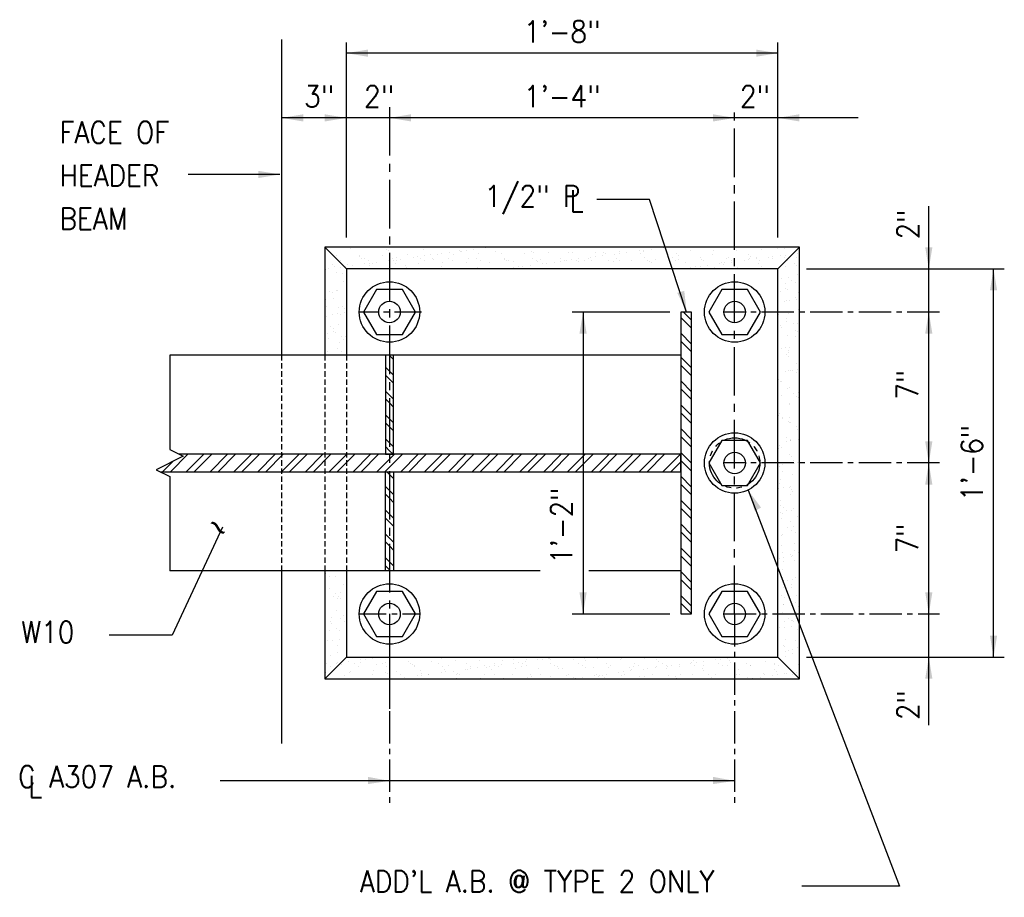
# Model space of a CAD drawing. Header units: inches. Extents: x -9715 to 32893, y -15613 to -1138.
# Tile 327 of 380: x 12363 to 12408, y -7518 to -7477. Entities that reach past the tile are written whole.
import ezdxf
from ezdxf.enums import TextEntityAlignment as Align

# ---------------------------------------------------------------- set-up
doc = ezdxf.new("R2010")
doc.units = ezdxf.units.IN
doc.header["$MEASUREMENT"] = 0
for name, pattern in [('CENTER', [2, 1.25, -0.25, 0.25, -0.25]), ('CENTER2', [1.125, 0.75, -0.125, 0.125, -0.125]), ('HIDDEN', [0.375, 0.25, -0.125]), ('PHANTOM', [2.5, 1.25, -0.25, 0.25, -0.25, 0.25, -0.25])]:
    doc.linetypes.add(name, pattern=pattern)
doc.layers.get('0').update_dxf_attribs({"color": 252})
for name, color, linetype in [('S-ANNO-TEXT', 2, 'Continuous'), ('S1', 2, 'Continuous'), ('S2', 7, 'Continuous'), ('S5', 1, 'Continuous'), ('S6', 1, 'Continuous'), ('S7', 2, 'Continuous')]:
    doc.layers.add(name, color=color, linetype=linetype)
doc.styles.add('125', font='romans.shx', dxfattribs={"width": 0.8, "height": 2})
doc.styles.add('SX-FRAC', font='SX-FRAC.shx', dxfattribs={"width": 0.9, "height": 14})

# ---------------------------------------------------------------- blocks, each defined once
blk = doc.blocks.new('*X357')
at = {"color": 0}
for p, q in [((3193.92, 2212.81), (3199.63, 2218.52)), ((3198.34, 2212.81), (3208.09, 2222.56)), ((3203.52, 2222.4), (3203.67, 2222.56)), ((3207.18, 2212.81), (3216.93, 2222.56)), ((3211.6, 2212.81), (3221.35, 2222.56)), ((3220.44, 2212.81), (3230.19, 2222.56)), ((3224.86, 2212.81), (3234.61, 2222.56)), ((3233.69, 2212.81), (3243.44, 2222.56)), ((3238.11, 2212.81), (3247.86, 2222.56)), ((3246.95, 2212.81), (3256.7, 2222.56)), ((3251.37, 2212.81), (3261.12, 2222.56)), ((3260.21, 2212.81), (3269.96, 2222.56)), ((3264.63, 2212.81), (3274.38, 2222.56)), ((3273.47, 2212.81), (3283.22, 2222.56)), ((3277.89, 2212.81), (3287.64, 2222.56)), ((3286.73, 2212.81), (3296.48, 2222.56)), ((3291.15, 2212.81), (3300.9, 2222.56)), ((3299.99, 2212.81), (3309.74, 2222.56)), ((3304.4, 2212.81), (3314.15, 2222.56)), ((3313.24, 2212.81), (3322.99, 2222.56)), ((3317.66, 2212.81), (3327.41, 2222.56)), ((3326.5, 2212.81), (3336.25, 2222.56)), ((3330.92, 2212.81), (3340.67, 2222.56)), ((3339.76, 2212.81), (3349.51, 2222.56)), ((3344.18, 2212.81), (3353.93, 2222.56)), ((3353.02, 2212.81), (3362.77, 2222.56)), ((3357.44, 2212.81), (3367.19, 2222.56)), ((3366.28, 2212.81), (3376.03, 2222.56)), ((3370.7, 2212.81), (3380.45, 2222.56)), ((3379.53, 2212.81), (3389.28, 2222.56)), ((3383.95, 2212.81), (3393.7, 2222.56)), ((3392.79, 2212.81), (3402.54, 2222.56)), ((3397.21, 2212.81), (3406.96, 2222.56)), ((3406.05, 2212.81), (3415.8, 2222.56)), ((3410.47, 2212.81), (3420.22, 2222.56)), ((3419.31, 2212.81), (3429.06, 2222.56)), ((3423.73, 2212.81), (3433.48, 2222.56)), ((3432.57, 2212.81), (3442.32, 2222.56)), ((3436.99, 2212.81), (3446.74, 2222.56)), ((3445.83, 2212.81), (3455.58, 2222.56)), ((3450.25, 2212.81), (3460, 2222.56)), ((3459.08, 2212.81), (3468.83, 2222.56)), ((3463.5, 2212.81), (3473.25, 2222.56)), ((3472.34, 2212.81), (3482.09, 2222.56)), ((3476.76, 2212.81), (3482.21, 2218.25))]:
    blk.add_line(p, q, dxfattribs=at)
blk = doc.blocks.new('*X367')
at = {"color": 0}
for p, q in [((2586.05, 1046.14), (2586.05, 1046.14)), ((2592.08, 1050.77), (2592.08, 1050.77)), ((2593.96, 1049.95), (2593.96, 1049.95)), ((2599.13, 1046.31), (2599.13, 1046.31)), ((2611.93, 1046.25), (2611.93, 1046.25)), ((2613.96, 1049.78), (2613.96, 1049.78)), ((2614.88, 1048.93), (2614.88, 1048.93)), ((2625.43, 1046.73), (2625.43, 1046.73)), ((2634.26, 1049.34), (2634.26, 1049.34)), ((2638.52, 1046.9), (2638.52, 1046.9)), ((2642.11, 1046.91), (2642.11, 1046.91)), ((2644.72, 1047.25), (2644.72, 1047.25)), ((2648.78, 1047.79), (2648.78, 1047.79)), ((2651.31, 1046.84), (2651.31, 1046.84)), ((2654.27, 1049.16), (2654.27, 1049.16)), ((2655.19, 1048.32), (2655.19, 1048.32)), ((2655.57, 1048.68), (2655.57, 1048.68)), ((2658.18, 1049.03), (2658.18, 1049.03)), ((2662.24, 1049.56), (2662.24, 1049.56)), ((2664.81, 1047.33), (2664.81, 1047.33)), ((2669.03, 1050.46), (2669.03, 1050.46)), ((2674.57, 1048.72), (2674.57, 1048.72)), ((2677.9, 1047.49), (2677.9, 1047.49)), ((2690.69, 1047.43), (2690.69, 1047.43)), ((2694.58, 1048.55), (2694.58, 1048.55)), ((2695.5, 1047.71), (2695.5, 1047.71)), ((2704.2, 1047.92), (2704.2, 1047.92)), ((2714.88, 1048.11), (2714.88, 1048.11)), ((2717.28, 1048.09), (2717.28, 1048.09)), ((2730.07, 1048.02), (2730.07, 1048.02)), ((2734.89, 1047.94), (2734.89, 1047.94)), ((2735.81, 1047.09), (2735.81, 1047.09)), ((2740.94, 1046.98), (2740.94, 1046.98)), ((2743.54, 1047.32), (2743.54, 1047.32)), ((2743.58, 1048.51), (2743.58, 1048.51)), ((2747.6, 1047.85), (2747.6, 1047.85)), ((2754.4, 1048.75), (2754.4, 1048.75)), ((2755.19, 1047.49), (2755.19, 1047.49)), ((2756.67, 1048.68), (2756.67, 1048.68)), ((2757, 1049.09), (2757, 1049.09)), ((2761.06, 1049.63), (2761.06, 1049.63)), ((2767.85, 1050.52), (2767.85, 1050.52)), ((2769.46, 1048.62), (2769.46, 1048.62)), ((2775.2, 1047.32), (2775.2, 1047.32)), ((2776.12, 1046.48), (2776.12, 1046.48)), ((2782.96, 1049.1), (2782.96, 1049.1)), ((2795.5, 1046.88), (2795.5, 1046.88)), ((2796.05, 1049.27), (2796.05, 1049.27)), ((2808.84, 1049.21), (2808.84, 1049.21)), ((2815.51, 1046.71), (2815.51, 1046.71)), ((2822.34, 1049.7), (2822.34, 1049.7)), ((2831.46, 1050.25), (2831.46, 1050.25)), ((2832.97, 1046.15), (2832.97, 1046.15)), ((2835.43, 1049.86), (2835.43, 1049.86)), ((2835.81, 1046.27), (2835.81, 1046.27)), ((2839.76, 1047.04), (2839.76, 1047.04)), ((2842.36, 1047.38), (2842.36, 1047.38)), ((2579.6, 1041.2), (2579.6, 1041.2)), ((2583.9, 1041), (2583.9, 1041)), ((2585.98, 1044.52), (2585.98, 1044.52)), ((2588.09, 1043.18), (2588.09, 1043.18)), ((2592.39, 1041.13), (2592.39, 1041.13)), ((2594.95, 1040.7), (2594.95, 1040.7)), ((2598.93, 1045.39), (2598.93, 1045.39)), ((2599.85, 1044.55), (2599.85, 1044.55)), ((2601.55, 1044.55), (2601.55, 1044.55)), ((2601.74, 1041.6), (2601.74, 1041.6)), ((2603.66, 1043.21), (2603.66, 1043.21)), ((2604.34, 1041.94), (2604.34, 1041.94)), ((2605.9, 1041.62), (2605.9, 1041.62)), ((2608.41, 1042.47), (2608.41, 1042.47)), ((2615.2, 1043.37), (2615.2, 1043.37)), ((2617.12, 1044.58), (2617.12, 1044.58)), ((2617.8, 1043.71), (2617.8, 1043.71)), ((2618.98, 1041.79), (2618.98, 1041.79)), ((2619.23, 1044.95), (2619.23, 1044.95)), ((2619.23, 1043.24), (2619.23, 1043.24)), ((2621.86, 1044.25), (2621.86, 1044.25)), ((2628.66, 1045.14), (2628.66, 1045.14)), ((2631.26, 1045.48), (2631.26, 1045.48)), ((2631.77, 1041.73), (2631.77, 1041.73)), ((2632.69, 1044.61), (2632.69, 1044.61)), ((2634.8, 1043.26), (2634.8, 1043.26)), ((2635.32, 1046.02), (2635.32, 1046.02)), ((2639.24, 1044.78), (2639.24, 1044.78)), ((2640.16, 1043.93), (2640.16, 1043.93)), ((2645.28, 1042.21), (2645.28, 1042.21)), ((2648.26, 1044.64), (2648.26, 1044.64)), ((2650.37, 1043.29), (2650.37, 1043.29)), ((2658.37, 1042.38), (2658.37, 1042.38)), ((2659.54, 1044.33), (2659.54, 1044.33)), ((2663.83, 1044.66), (2663.83, 1044.66)), ((2665.94, 1043.32), (2665.94, 1043.32)), ((2671.16, 1042.32), (2671.16, 1042.32)), ((2679.4, 1044.69), (2679.4, 1044.69)), ((2679.55, 1044.16), (2679.55, 1044.16)), ((2680.47, 1043.32), (2680.47, 1043.32)), ((2681.51, 1043.35), (2681.51, 1043.35)), ((2684.66, 1042.81), (2684.66, 1042.81)), ((2693.77, 1040.77), (2693.77, 1040.77)), ((2694.97, 1044.72), (2694.97, 1044.72)), ((2697.08, 1043.38), (2697.08, 1043.38)), ((2697.75, 1042.97), (2697.75, 1042.97)), ((2699.85, 1043.72), (2699.85, 1043.72)), ((2700.56, 1041.66), (2700.56, 1041.66)), ((2703.16, 1042), (2703.16, 1042)), ((2707.23, 1042.54), (2707.23, 1042.54)), ((2710.54, 1044.75), (2710.54, 1044.75)), ((2710.54, 1042.91), (2710.54, 1042.91)), ((2712.65, 1043.41), (2712.65, 1043.41)), ((2714.02, 1043.43), (2714.02, 1043.43)), ((2716.62, 1043.77), (2716.62, 1043.77)), ((2719.86, 1043.55), (2719.86, 1043.55)), ((2720.69, 1044.31), (2720.69, 1044.31)), ((2720.78, 1042.7), (2720.78, 1042.7)), ((2724.04, 1043.4), (2724.04, 1043.4)), ((2726.11, 1044.78), (2726.11, 1044.78)), ((2727.48, 1045.2), (2727.48, 1045.2)), ((2728.22, 1043.43), (2728.22, 1043.43)), ((2730.08, 1045.55), (2730.08, 1045.55)), ((2734.14, 1046.08), (2734.14, 1046.08)), ((2737.13, 1043.56), (2737.13, 1043.56)), ((2740.16, 1043.11), (2740.16, 1043.11)), ((2741.68, 1044.8), (2741.68, 1044.8)), ((2743.79, 1043.46), (2743.79, 1043.46)), ((2749.92, 1043.5), (2749.92, 1043.5)), ((2757.26, 1044.83), (2757.26, 1044.83)), ((2759.36, 1043.49), (2759.36, 1043.49)), ((2760.17, 1042.93), (2760.17, 1042.93)), ((2761.09, 1042.09), (2761.09, 1042.09)), ((2763.43, 1043.99), (2763.43, 1043.99)), ((2772.83, 1044.86), (2772.83, 1044.86)), ((2774.93, 1043.52), (2774.93, 1043.52)), ((2776.52, 1044.16), (2776.52, 1044.16)), ((2780.47, 1042.49), (2780.47, 1042.49)), ((2788.4, 1044.89), (2788.4, 1044.89)), ((2789.31, 1044.1), (2789.31, 1044.1)), ((2790.51, 1043.55), (2790.51, 1043.55)), ((2792.59, 1040.83), (2792.59, 1040.83)), ((2799.38, 1041.72), (2799.38, 1041.72)), ((2800.48, 1042.32), (2800.48, 1042.32)), ((2801.4, 1041.48), (2801.4, 1041.48)), ((2801.98, 1042.07), (2801.98, 1042.07)), ((2802.81, 1044.58), (2802.81, 1044.58)), ((2803.97, 1044.92), (2803.97, 1044.92)), ((2806.05, 1042.6), (2806.05, 1042.6)), ((2806.08, 1043.57), (2806.08, 1043.57)), ((2812.84, 1043.5), (2812.84, 1043.5)), ((2815.44, 1043.84), (2815.44, 1043.84)), ((2815.9, 1044.75), (2815.9, 1044.75)), ((2816.43, 1045.86), (2816.43, 1045.86)), ((2819.51, 1044.37), (2819.51, 1044.37)), ((2819.54, 1044.95), (2819.54, 1044.95)), ((2820.78, 1041.88), (2820.78, 1041.88)), ((2821.65, 1043.6), (2821.65, 1043.6)), ((2826.3, 1045.27), (2826.3, 1045.27)), ((2828.69, 1044.69), (2828.69, 1044.69)), ((2828.9, 1045.61), (2828.9, 1045.61)), ((2835.11, 1044.97), (2835.11, 1044.97)), ((2837.22, 1043.63), (2837.22, 1043.63)), ((2840.79, 1041.71), (2840.79, 1041.71)), ((2841.71, 1040.86), (2841.71, 1040.86)), ((2842.19, 1045.17), (2842.19, 1045.17)), ((2580.11, 1038.31), (2580.11, 1038.31)), ((2581.49, 1038.93), (2581.49, 1038.93)), ((2584.82, 1040.16), (2584.82, 1040.16)), ((2586.36, 1036.51), (2586.36, 1036.51)), ((2588.28, 1039.82), (2588.28, 1039.82)), ((2589.17, 1036.17), (2589.17, 1036.17)), ((2590.88, 1040.17), (2590.88, 1040.17)), ((2604.2, 1040.56), (2604.2, 1040.56)), ((2624.21, 1040.39), (2624.21, 1040.39)), ((2625.13, 1039.54), (2625.13, 1039.54)), ((2644.51, 1039.95), (2644.51, 1039.95)), ((2664.52, 1039.77), (2664.52, 1039.77)), ((2665.44, 1038.93), (2665.44, 1038.93)), ((2680.31, 1038.99), (2680.31, 1038.99)), ((2684.82, 1039.33), (2684.82, 1039.33)), ((2687.1, 1039.89), (2687.1, 1039.89)), ((2689.7, 1040.23), (2689.7, 1040.23)), ((2704.83, 1039.16), (2704.83, 1039.16)), ((2743.89, 1038.88), (2743.89, 1038.88)), ((2756.98, 1039.04), (2756.98, 1039.04)), ((2769.77, 1038.98), (2769.77, 1038.98)), ((2779.13, 1039.06), (2779.13, 1039.06)), ((2783.28, 1039.47), (2783.28, 1039.47)), ((2785.92, 1039.95), (2785.92, 1039.95)), ((2788.53, 1040.3), (2788.53, 1040.3)), ((2796.36, 1039.64), (2796.36, 1039.64)), ((2809.15, 1039.57), (2809.15, 1039.57)), ((2822.66, 1040.06), (2822.66, 1040.06)), ((2835.75, 1040.23), (2835.75, 1040.23)), ((2842.51, 1035.54), (2842.51, 1035.54)), ((2579.92, 1031.56), (2579.92, 1031.56)), ((2590.02, 1032), (2590.02, 1032)), ((2833.51, 1033.27), (2833.51, 1033.27)), ((2836.06, 1030.59), (2836.06, 1030.59)), ((2837.58, 1033.81), (2837.58, 1033.81)), ((2839.15, 1032.45), (2839.15, 1032.45)), ((2841.26, 1031.11), (2841.26, 1031.11)), ((2580.04, 1026.38), (2580.04, 1026.38)), ((2582.03, 1026.06), (2582.03, 1026.06)), ((2584.14, 1025.79), (2584.14, 1025.79)), ((2586.1, 1026.59), (2586.1, 1026.59)), ((2586.68, 1026.87), (2586.68, 1026.87)), ((2833.28, 1026.25), (2833.28, 1026.25)), ((2836.01, 1027.93), (2836.01, 1027.93)), ((2836.93, 1027.08), (2836.93, 1027.08)), ((2842.82, 1025.91), (2842.82, 1025.91)), ((2580.23, 1021.93), (2580.23, 1021.93)), ((2584.39, 1022.39), (2584.39, 1022.39)), ((2835.52, 1020.59), (2835.52, 1020.59)), ((2836.38, 1020.96), (2836.38, 1020.96)), ((2838.12, 1020.93), (2838.12, 1020.93)), ((2841.28, 1023.1), (2841.28, 1023.1)), ((2842.19, 1021.47), (2842.19, 1021.47)), ((2843.19, 1019.93), (2843.19, 1019.93)), ((2580.59, 1018.11), (2580.59, 1018.11)), ((2584.04, 1013.37), (2584.04, 1013.37)), ((2586.64, 1013.72), (2586.64, 1013.72)), ((2586.99, 1017.24), (2586.99, 1017.24)), ((2588.18, 1013.27), (2588.18, 1013.27)), ((2589.37, 1017.83), (2589.37, 1017.83)), ((2590.29, 1016.99), (2590.29, 1016.99)), ((2590.71, 1014.25), (2590.71, 1014.25)), ((2832.15, 1013.3), (2832.15, 1013.3)), ((2837.31, 1013.73), (2837.31, 1013.73)), ((2843.14, 1016.27), (2843.14, 1016.27)), ((2579.61, 1008.61), (2579.61, 1008.61)), ((2580.55, 1012.29), (2580.55, 1012.29)), ((2836.5, 1009.32), (2836.5, 1009.32)), ((2836.69, 1011.33), (2836.69, 1011.33)), ((2840.13, 1008.25), (2840.13, 1008.25)), ((2842.73, 1008.59), (2842.73, 1008.59)), ((2580.86, 1002.66), (2580.86, 1002.66)), ((2582.52, 1006.93), (2582.52, 1006.93)), ((2584.58, 1004.05), (2584.58, 1004.05)), ((2584.63, 1005.59), (2584.63, 1005.59)), ((2585.51, 1003.21), (2585.51, 1003.21)), ((2587.31, 1007.61), (2587.31, 1007.61)), ((2831.65, 1007.38), (2831.65, 1007.38)), ((2833.34, 1007.36), (2833.34, 1007.36)), ((2833.76, 1006.04), (2833.76, 1006.04)), ((2841.47, 1004.76), (2841.47, 1004.76)), ((2842.39, 1003.91), (2842.39, 1003.91)), ((2843.45, 1006.64), (2843.45, 1006.64)), ((2581.86, 1000.14), (2581.86, 1000.14)), ((2587.62, 997.97), (2587.62, 997.97)), ((2588.65, 1001.04), (2588.65, 1001.04)), ((2589.86, 999.22), (2589.86, 999.22)), ((2591.25, 1001.38), (2591.25, 1001.38)), ((2837.01, 1001.69), (2837.01, 1001.69)), ((2841.35, 1001.21), (2841.35, 1001.21)), ((2581.18, 993.03), (2581.18, 993.03)), ((2586.56, 994.41), (2586.56, 994.41)), ((2588.67, 993.07), (2588.67, 993.07)), ((2831.71, 995.54), (2831.71, 995.54)), ((2833.88, 994.48), (2833.88, 994.48)), ((2835.69, 994.86), (2835.69, 994.86)), ((2837.32, 992.06), (2837.32, 992.06)), ((2837.8, 993.52), (2837.8, 993.52)), ((2837.95, 995.02), (2837.95, 995.02)), ((2836.69, 990.98), (2836.69, 990.98)), ((2837.61, 990.13), (2837.61, 990.13)), ((2841.96, 986.15), (2841.96, 986.15)), ((2835.89, 981.8), (2835.89, 981.8)), ((2837.64, 982.42), (2837.64, 982.42)), ((2838.49, 982.15), (2838.49, 982.15)), ((2839.73, 982.34), (2839.73, 982.34)), ((2841.84, 981), (2841.84, 981)), ((2842.56, 982.68), (2842.56, 982.68)), ((2831.91, 977.2), (2831.91, 977.2)), ((2832.83, 976.35), (2832.83, 976.35)), ((2833.86, 976.14), (2833.86, 976.14)), ((2837.18, 972.37), (2837.18, 972.37)), ((2837.95, 972.79), (2837.95, 972.79)), ((2840.5, 969.46), (2840.5, 969.46)), ((2843.1, 969.81), (2843.1, 969.81)), ((2833.71, 968.57), (2833.71, 968.57)), ((2842.16, 967.81), (2842.16, 967.81)), ((2843.08, 966.96), (2843.08, 966.96)), ((2832.4, 958.59), (2832.4, 958.59)), ((2837.9, 963.62), (2837.9, 963.62)), ((2838.27, 963.16), (2838.27, 963.16)), ((2831.65, 955.35), (2831.65, 955.35)), ((2832.23, 957.27), (2832.23, 957.27)), ((2834.25, 955.7), (2834.25, 955.7)), ((2834.34, 955.93), (2834.34, 955.93)), ((2837.37, 954.03), (2837.37, 954.03)), ((2838.29, 953.18), (2838.29, 953.18)), ((2838.32, 956.23), (2838.32, 956.23)), ((2838.58, 953.52), (2838.58, 953.52)), ((2831.84, 948.35), (2831.84, 948.35)), ((2841.93, 951.1), (2841.93, 951.1)), ((2842.64, 949.2), (2842.64, 949.2)), ((2836.26, 943.01), (2836.26, 943.01)), ((2836.27, 944.75), (2836.27, 944.75)), ((2838.38, 943.41), (2838.38, 943.41)), ((2838.86, 943.36), (2838.86, 943.36)), ((2838.9, 943.89), (2838.9, 943.89)), ((2842.93, 943.89), (2842.93, 943.89)), ((2837.86, 935.42), (2837.86, 935.42)), ((2839.21, 934.25), (2839.21, 934.25)), ((2840.31, 932.23), (2840.31, 932.23)), ((2840.87, 930.68), (2840.87, 930.68)), ((2842.42, 930.89), (2842.42, 930.89)), ((2842.84, 930.86), (2842.84, 930.86)), ((2843.47, 931.02), (2843.47, 931.02)), ((2839.53, 924.62), (2839.53, 924.62)), ((2832.02, 916.56), (2832.02, 916.56)), ((2834.63, 916.91), (2834.63, 916.91)), ((2838.06, 917.08), (2838.06, 917.08)), ((2838.69, 917.44), (2838.69, 917.44)), ((2838.98, 916.24), (2838.98, 916.24)), ((2839.84, 914.98), (2839.84, 914.98)), ((2833.1, 909.81), (2833.1, 909.81)), ((2838.48, 913.51), (2838.48, 913.51)), ((2843.33, 912.25), (2843.33, 912.25)), ((2832.82, 907.16), (2832.82, 907.16)), ((2834.92, 905.82), (2834.92, 905.82)), ((2836.63, 904.23), (2836.63, 904.23)), ((2839.24, 904.57), (2839.24, 904.57)), ((2840.16, 905.35), (2840.16, 905.35)), ((2843.3, 905.1), (2843.3, 905.1)), ((2833.27, 903.3), (2833.27, 903.3)), ((2833.41, 900.18), (2833.41, 900.18)), ((2834.19, 902.46), (2834.19, 902.46)), ((2838.54, 898.47), (2838.54, 898.47)), ((2842.52, 900.99), (2842.52, 900.99)), ((2836.85, 894.64), (2836.85, 894.64)), ((2838.96, 893.3), (2838.96, 893.3)), ((2840.47, 895.72), (2840.47, 895.72)), ((2843.52, 893.91), (2843.52, 893.91)), ((2833.73, 890.54), (2833.73, 890.54)), ((2834.45, 890.99), (2834.45, 890.99)), ((2841.24, 891.89), (2841.24, 891.89)), ((2833.76, 884.69), (2833.76, 884.69)), ((2840.79, 886.08), (2840.79, 886.08)), ((2840.89, 882.12), (2840.89, 882.12)), ((2832.39, 877.78), (2832.39, 877.78)), ((2834.04, 880.91), (2834.04, 880.91)), ((2835, 878.12), (2835, 878.12)), ((2838.74, 880.13), (2838.74, 880.13)), ((2839.06, 878.65), (2839.06, 878.65)), ((2839.66, 879.29), (2839.66, 879.29)), ((2841.1, 876.45), (2841.1, 876.45)), ((2843, 880.78), (2843, 880.78)), ((2834.36, 871.27), (2834.36, 871.27)), ((2835.02, 875.92), (2835.02, 875.92)), ((2580.23, 869.12), (2580.23, 869.12)), ((2580.91, 870.56), (2580.91, 870.56)), ((2582.34, 867.78), (2582.34, 867.78)), ((2585.27, 867.78), (2585.27, 867.78)), ((2833.96, 866.35), (2833.96, 866.35)), ((2834.88, 865.51), (2834.88, 865.51)), ((2837, 865.44), (2837, 865.44)), ((2839.61, 865.78), (2839.61, 865.78)), ((2841.42, 866.81), (2841.42, 866.81)), ((2582.34, 860.82), (2582.34, 860.82)), ((2589.93, 862.94), (2589.93, 862.94)), ((2834.67, 861.64), (2834.67, 861.64)), ((2839.06, 863.4), (2839.06, 863.4)), ((2839.23, 861.52), (2839.23, 861.52)), ((2584.27, 856.6), (2584.27, 856.6)), ((2585.52, 858.22), (2585.52, 858.22)), ((2585.59, 858.15), (2585.59, 858.15)), ((2586.38, 855.26), (2586.38, 855.26)), ((2587.32, 856.26), (2587.32, 856.26)), ((2588.13, 858.56), (2588.13, 858.56)), ((2588.24, 855.41), (2588.24, 855.41)), ((2833.4, 857.05), (2833.4, 857.05)), ((2835.51, 855.71), (2835.51, 855.71)), ((2841.73, 857.18), (2841.73, 857.18)), ((2834.82, 852.2), (2834.82, 852.2)), ((2834.99, 852.01), (2834.99, 852.01)), ((2841.61, 853.1), (2841.61, 853.1)), ((2843.1, 850.87), (2843.1, 850.87)), ((2583.34, 844.99), (2583.34, 844.99)), ((2585.9, 848.51), (2585.9, 848.51)), ((2588.31, 844.08), (2588.31, 844.08)), ((2590.13, 845.88), (2590.13, 845.88)), ((2834.45, 847.74), (2834.45, 847.74)), ((2837.44, 844.53), (2837.44, 844.53)), ((2842.05, 847.55), (2842.05, 847.55)), ((2582.53, 842.48), (2582.53, 842.48)), ((2583.46, 841.63), (2583.46, 841.63)), ((2586.22, 838.88), (2586.22, 838.88)), ((2590.41, 842.74), (2590.41, 842.74)), ((2832.76, 838.99), (2832.76, 838.99)), ((2835.3, 842.37), (2835.3, 842.37)), ((2835.37, 839.33), (2835.37, 839.33)), ((2839.42, 843.18), (2839.42, 843.18)), ((2839.43, 839.87), (2839.43, 839.87)), ((2839.54, 843.19), (2839.54, 843.19)), ((2840.34, 842.34), (2840.34, 842.34)), ((2582.43, 837.87), (2582.43, 837.87)), ((2587.81, 837.65), (2587.81, 837.65)), ((2587.95, 832.65), (2587.95, 832.65)), ((2835.62, 832.74), (2835.62, 832.74)), ((2842.36, 837.91), (2842.36, 837.91)), ((2581.29, 831.77), (2581.29, 831.77)), ((2583.89, 832.11), (2583.89, 832.11)), ((2586.53, 829.25), (2586.53, 829.25)), ((2834.64, 829.4), (2834.64, 829.4)), ((2835.56, 828.56), (2835.56, 828.56)), ((2841.47, 832.01), (2841.47, 832.01)), ((2842.68, 828.28), (2842.68, 828.28)), ((2579.79, 824.07), (2579.79, 824.07)), ((2583.02, 823.87), (2583.02, 823.87)), ((2586.47, 825.35), (2586.47, 825.35)), ((2601.96, 821.55), (2601.96, 821.55)), ((2606.02, 822.08), (2606.02, 822.08)), ((2644.26, 822.24), (2644.26, 822.24)), ((2663.64, 822.64), (2663.64, 822.64)), ((2683.65, 822.47), (2683.65, 822.47)), ((2684.57, 821.62), (2684.57, 821.62)), ((2700.78, 821.61), (2700.78, 821.61)), ((2703.95, 822.03), (2703.95, 822.03)), ((2704.84, 822.15), (2704.84, 822.15)), ((2723.96, 821.85), (2723.96, 821.85)), ((2731.29, 821.81), (2731.29, 821.81)), ((2744.38, 821.98), (2744.38, 821.98)), ((2757.17, 821.92), (2757.17, 821.92)), ((2770.67, 822.41), (2770.67, 822.41)), ((2783.76, 822.57), (2783.76, 822.57)), ((2796.55, 822.51), (2796.55, 822.51)), ((2799.6, 821.68), (2799.6, 821.68)), ((2803.67, 822.21), (2803.67, 822.21)), ((2835.6, 825.81), (2835.6, 825.81)), ((2835.93, 823.1), (2835.93, 823.1)), ((2837.37, 826.65), (2837.37, 826.65)), ((2839.91, 824.57), (2839.91, 824.57)), ((2839.98, 826.99), (2839.98, 826.99)), ((2580.81, 819.01), (2580.81, 819.01)), ((2582.92, 817.67), (2582.92, 817.67)), ((2585.9, 819.43), (2585.9, 819.43)), ((2586.85, 819.61), (2586.85, 819.61)), ((2588, 819.31), (2588, 819.31)), ((2588.5, 819.78), (2588.5, 819.78)), ((2588.92, 818.46), (2588.92, 818.46)), ((2592.56, 820.31), (2592.56, 820.31)), ((2596.38, 819.04), (2596.38, 819.04)), ((2598.49, 817.7), (2598.49, 817.7)), ((2599.35, 821.2), (2599.35, 821.2)), ((2599.64, 819.55), (2599.64, 819.55)), ((2608.3, 818.87), (2608.3, 818.87)), ((2611.95, 819.07), (2611.95, 819.07)), ((2613.14, 820.04), (2613.14, 820.04)), ((2614.06, 817.72), (2614.06, 817.72)), ((2626.23, 820.2), (2626.23, 820.2)), ((2627.52, 819.1), (2627.52, 819.1)), ((2628.31, 818.69), (2628.31, 818.69)), ((2629.23, 817.85), (2629.23, 817.85)), ((2629.63, 817.75), (2629.63, 817.75)), ((2639.02, 820.14), (2639.02, 820.14)), ((2643.09, 819.12), (2643.09, 819.12)), ((2645.2, 817.78), (2645.2, 817.78)), ((2648.61, 818.25), (2648.61, 818.25)), ((2652.52, 820.63), (2652.52, 820.63)), ((2658.66, 819.15), (2658.66, 819.15)), ((2660.4, 816.3), (2660.4, 816.3)), ((2660.77, 817.81), (2660.77, 817.81)), ((2664.47, 816.83), (2664.47, 816.83)), ((2665.61, 820.8), (2665.61, 820.8)), ((2668.62, 818.08), (2668.62, 818.08)), ((2669.54, 817.24), (2669.54, 817.24)), ((2671.26, 817.72), (2671.26, 817.72)), ((2672.37, 816.11), (2672.37, 816.11)), ((2673.86, 818.07), (2673.86, 818.07)), ((2674.23, 819.18), (2674.23, 819.18)), ((2676.34, 817.84), (2676.34, 817.84)), ((2677.93, 818.6), (2677.93, 818.6)), ((2678.4, 820.73), (2678.4, 820.73)), ((2684.72, 819.5), (2684.72, 819.5)), ((2685.46, 816.27), (2685.46, 816.27)), ((2687.32, 819.84), (2687.32, 819.84)), ((2688.92, 817.64), (2688.92, 817.64)), ((2689.81, 819.21), (2689.81, 819.21)), ((2691.38, 820.37), (2691.38, 820.37)), ((2691.91, 821.22), (2691.91, 821.22)), ((2691.91, 817.87), (2691.91, 817.87)), ((2698.18, 821.27), (2698.18, 821.27)), ((2698.25, 816.21), (2698.25, 816.21)), ((2704.99, 821.39), (2704.99, 821.39)), ((2705.38, 819.24), (2705.38, 819.24)), ((2707.48, 817.89), (2707.48, 817.89)), ((2708.93, 817.47), (2708.93, 817.47)), ((2709.85, 816.62), (2709.85, 816.62)), ((2711.75, 816.7), (2711.75, 816.7)), ((2717.78, 821.33), (2717.78, 821.33)), ((2720.95, 819.27), (2720.95, 819.27)), ((2723.06, 817.92), (2723.06, 817.92)), ((2724.84, 816.87), (2724.84, 816.87)), ((2724.88, 821.01), (2724.88, 821.01)), ((2729.23, 817.02), (2729.23, 817.02)), ((2736.52, 819.29), (2736.52, 819.29)), ((2737.63, 816.81), (2737.63, 816.81)), ((2738.63, 817.95), (2738.63, 817.95)), ((2744.26, 821.41), (2744.26, 821.41)), ((2749.24, 816.85), (2749.24, 816.85)), ((2751.14, 817.29), (2751.14, 817.29)), ((2752.09, 819.32), (2752.09, 819.32)), ((2754.2, 817.98), (2754.2, 817.98)), ((2759.22, 816.36), (2759.22, 816.36)), ((2763.29, 816.9), (2763.29, 816.9)), ((2764.23, 817.46), (2764.23, 817.46)), ((2764.27, 821.24), (2764.27, 821.24)), ((2765.19, 820.4), (2765.19, 820.4)), ((2767.66, 819.35), (2767.66, 819.35)), ((2769.54, 816.41), (2769.54, 816.41)), ((2769.77, 818.01), (2769.77, 818.01)), ((2770.08, 817.79), (2770.08, 817.79)), ((2772.68, 818.13), (2772.68, 818.13)), ((2776.75, 818.67), (2776.75, 818.67)), ((2777.02, 817.4), (2777.02, 817.4)), ((2783.23, 819.38), (2783.23, 819.38)), ((2783.54, 819.56), (2783.54, 819.56)), ((2784.57, 820.8), (2784.57, 820.8)), ((2785.34, 818.04), (2785.34, 818.04)), ((2786.14, 819.9), (2786.14, 819.9)), ((2789.55, 816.24), (2789.55, 816.24)), ((2790.21, 820.44), (2790.21, 820.44)), ((2790.52, 817.88), (2790.52, 817.88)), ((2797, 821.33), (2797, 821.33)), ((2798.8, 819.41), (2798.8, 819.41)), ((2800.91, 818.06), (2800.91, 818.06)), ((2803.61, 818.05), (2803.61, 818.05)), ((2804.58, 820.63), (2804.58, 820.63)), ((2805.5, 819.78), (2805.5, 819.78)), ((2814.37, 819.44), (2814.37, 819.44)), ((2816.4, 817.99), (2816.4, 817.99)), ((2816.48, 818.09), (2816.48, 818.09)), ((2824.88, 820.18), (2824.88, 820.18)), ((2829.9, 818.48), (2829.9, 818.48)), ((2829.94, 819.46), (2829.94, 819.46)), ((2832.05, 818.12), (2832.05, 818.12)), ((2842.99, 818.64), (2842.99, 818.64)), ((2580.1, 814.44), (2580.1, 814.44)), ((2590.51, 812.83), (2590.51, 812.83)), ((2593.27, 814.48), (2593.27, 814.48)), ((2593.61, 814.92), (2593.61, 814.92)), ((2606.08, 812.86), (2606.08, 812.86)), ((2606.69, 815.09), (2606.69, 815.09)), ((2613.28, 814.31), (2613.28, 814.31)), ((2614.2, 813.46), (2614.2, 813.46)), ((2619.48, 815.03), (2619.48, 815.03)), ((2620.03, 810.98), (2620.03, 810.98)), ((2621.65, 812.89), (2621.65, 812.89)), ((2624.09, 811.52), (2624.09, 811.52)), ((2630.88, 812.41), (2630.88, 812.41)), ((2632.99, 815.52), (2632.99, 815.52)), ((2633.48, 812.75), (2633.48, 812.75)), ((2633.58, 813.86), (2633.58, 813.86)), ((2637.22, 812.92), (2637.22, 812.92)), ((2637.55, 813.29), (2637.55, 813.29)), ((2644.34, 814.18), (2644.34, 814.18)), ((2646.08, 815.68), (2646.08, 815.68)), ((2646.94, 814.52), (2646.94, 814.52)), ((2651.01, 815.06), (2651.01, 815.06)), ((2652.79, 812.95), (2652.79, 812.95)), ((2652.84, 810.99), (2652.84, 810.99)), ((2653.59, 813.69), (2653.59, 813.69)), ((2654.51, 812.85), (2654.51, 812.85)), ((2657.8, 815.95), (2657.8, 815.95)), ((2658.87, 815.62), (2658.87, 815.62)), ((2665.93, 811.16), (2665.93, 811.16)), ((2668.36, 812.97), (2668.36, 812.97)), ((2673.89, 813.25), (2673.89, 813.25)), ((2678.72, 811.1), (2678.72, 811.1)), ((2683.93, 813), (2683.93, 813)), ((2692.22, 811.59), (2692.22, 811.59)), ((2693.9, 813.08), (2693.9, 813.08)), ((2694.82, 812.23), (2694.82, 812.23)), ((2699.5, 813.03), (2699.5, 813.03)), ((2705.31, 811.75), (2705.31, 811.75)), ((2714.2, 812.64), (2714.2, 812.64)), ((2715.08, 813.06), (2715.08, 813.06)), ((2718.1, 811.69), (2718.1, 811.69)), ((2718.85, 811.04), (2718.85, 811.04)), ((2722.91, 811.58), (2722.91, 811.58)), ((2729.7, 812.47), (2729.7, 812.47)), ((2730.65, 813.09), (2730.65, 813.09)), ((2731.6, 812.18), (2731.6, 812.18)), ((2732.31, 812.82), (2732.31, 812.82)), ((2734.21, 812.46), (2734.21, 812.46)), ((2735.13, 811.62), (2735.13, 811.62)), ((2736.37, 813.35), (2736.37, 813.35)), ((2743.16, 814.25), (2743.16, 814.25)), ((2744.69, 812.35), (2744.69, 812.35)), ((2745.77, 814.59), (2745.77, 814.59)), ((2746.22, 813.12), (2746.22, 813.12)), ((2749.83, 815.12), (2749.83, 815.12)), ((2750.16, 816.01), (2750.16, 816.01)), ((2754.51, 812.02), (2754.51, 812.02)), ((2756.62, 816.02), (2756.62, 816.02)), ((2757.48, 812.28), (2757.48, 812.28)), ((2761.79, 813.14), (2761.79, 813.14)), ((2770.99, 812.77), (2770.99, 812.77)), ((2774.52, 811.85), (2774.52, 811.85)), ((2775.44, 811.01), (2775.44, 811.01)), ((2777.36, 813.17), (2777.36, 813.17)), ((2784.07, 812.94), (2784.07, 812.94)), ((2790.47, 815.39), (2790.47, 815.39)), ((2792.93, 813.2), (2792.93, 813.2)), ((2794.82, 811.41), (2794.82, 811.41)), ((2796.86, 812.88), (2796.86, 812.88)), ((2808.5, 813.23), (2808.5, 813.23)), ((2809.85, 815.8), (2809.85, 815.8)), ((2810.37, 813.36), (2810.37, 813.36)), ((2814.83, 811.24), (2814.83, 811.24)), ((2817.67, 811.11), (2817.67, 811.11)), ((2821.73, 811.64), (2821.73, 811.64)), ((2823.46, 813.53), (2823.46, 813.53)), ((2824.07, 813.26), (2824.07, 813.26)), ((2828.53, 812.54), (2828.53, 812.54)), ((2829.86, 815.62), (2829.86, 815.62)), ((2830.78, 814.78), (2830.78, 814.78)), ((2831.13, 812.88), (2831.13, 812.88)), ((2835.13, 810.79), (2835.13, 810.79)), ((2835.19, 813.42), (2835.19, 813.42)), ((2836.25, 813.47), (2836.25, 813.47)), ((2839.64, 813.29), (2839.64, 813.29)), ((2841.98, 814.31), (2841.98, 814.31))]:
    blk.add_line(p, q, dxfattribs=at)
blk = doc.blocks.new('*X368')
at = {"color": 0}
for p, q in [((2832.15, 938.71), (2832.15, 938.71)), ((2832.59, 940.25), (2832.59, 940.25)), ((2833.51, 939.41), (2833.51, 939.41)), ((2832.47, 929.08), (2832.47, 929.08)), ((2834.08, 929.78), (2834.08, 929.78)), ((2834.44, 926.03), (2834.44, 926.03)), ((2833.08, 921.64), (2833.08, 921.64)), ((2832.78, 919.44), (2832.78, 919.44))]:
    blk.add_line(p, q, dxfattribs=at)
blk = doc.blocks.new('*X369')
at = {"color": 0}
for p, q in [((3037.96, 1010.23), (3033.4, 1014.79)), ((3037.96, 1005.81), (3031.96, 1011.81)), ((3037.96, 996.97), (3031.96, 1002.97)), ((3037.96, 992.55), (3031.96, 998.55)), ((3037.96, 983.71), (3031.96, 989.71)), ((3037.96, 979.29), (3031.96, 985.29)), ((3037.96, 970.45), (3031.96, 976.45)), ((3037.96, 966.03), (3031.96, 972.03)), ((3037.96, 957.19), (3031.96, 963.19)), ((3037.96, 952.77), (3031.96, 958.77)), ((3037.96, 943.93), (3031.96, 949.93)), ((3037.96, 939.52), (3031.96, 945.52)), ((3037.96, 930.68), (3031.96, 936.68)), ((3037.96, 926.26), (3031.96, 932.26)), ((3037.96, 917.42), (3031.96, 923.42)), ((3037.96, 913), (3031.96, 919)), ((3037.96, 904.16), (3031.96, 910.16)), ((3037.96, 899.74), (3031.96, 905.74)), ((3037.96, 890.9), (3031.96, 896.9)), ((3037.96, 886.48), (3031.96, 892.48)), ((3037.96, 877.64), (3031.96, 883.64)), ((3037.96, 873.22), (3031.96, 879.22)), ((3037.96, 864.39), (3031.96, 870.39)), ((3037.96, 859.97), (3031.96, 865.97)), ((3037.96, 851.13), (3031.96, 857.13)), ((3037.88, 846.79), (3031.96, 852.71))]:
    blk.add_line(p, q, dxfattribs=at)
blk = doc.blocks.new('*X370')
at = {"color": 0}
for p, q in [((2615.57, 990.67), (2615.46, 990.79)), ((2617.82, 988.42), (2615.57, 990.67)), ((2615.57, 981.84), (2613.32, 984.09)), ((2617.82, 979.59), (2615.57, 981.84)), ((2615.57, 977.42), (2613.32, 979.67)), ((2617.82, 975.17), (2615.57, 977.42)), ((2615.57, 968.58), (2613.32, 970.83)), ((2615.57, 964.16), (2613.32, 966.41)), ((2617.82, 966.33), (2615.57, 968.58)), ((2617.82, 961.91), (2615.57, 964.16)), ((2615.57, 955.32), (2613.32, 957.57)), ((2615.57, 950.9), (2613.32, 953.15)), ((2617.82, 953.07), (2615.57, 955.32)), ((2617.82, 948.65), (2615.57, 950.9)), ((2615.57, 942.06), (2613.32, 944.31)), ((2617.82, 939.81), (2615.57, 942.06)), ((2615.57, 937.64), (2613.32, 939.89)), ((2617.55, 935.66), (2615.57, 937.64)), ((2615.57, 924.38), (2614.04, 925.91)), ((2617.82, 922.13), (2615.57, 924.38)), ((2615.57, 915.54), (2613.32, 917.79)), ((2617.82, 913.29), (2615.57, 915.54)), ((2615.57, 911.13), (2613.32, 913.38)), ((2617.82, 908.88), (2615.57, 911.13)), ((2615.57, 902.29), (2613.32, 904.54)), ((2615.57, 897.87), (2613.32, 900.12)), ((2617.82, 900.04), (2615.57, 902.29)), ((2617.82, 895.62), (2615.57, 897.87)), ((2615.57, 889.03), (2613.32, 891.28)), ((2617.82, 886.78), (2615.57, 889.03)), ((2615.57, 884.61), (2613.32, 886.86)), ((2617.82, 882.36), (2615.57, 884.61)), ((2615.57, 875.77), (2613.32, 878.02)), ((2615.57, 871.35), (2613.32, 873.6)), ((2617.82, 873.52), (2615.57, 875.77)), ((2616.13, 870.79), (2615.57, 871.35))]:
    blk.add_line(p, q, dxfattribs=at)

msp = doc.modelspace()

# ---------------------------------------------------------------- linework, layer by layer
at = {"layer": 'S1', "color": 2}
for p, q in [((12374.87328, -7478.38385), (12374.87328, -7493.02362)), ((12398.87328, -7508.02362), (12398.87328, -7488.02362)), ((12376.87328, -7503.02362), (12376.87328, -7508.02362)), ((12376.87328, -7508.02362), (12398.87328, -7508.02362))]:
    msp.add_line(p, q, dxfattribs=at)
at = {"layer": 'S1', "color": 1, "linetype": 'HIDDEN'}
msp.add_line((12374.87328, -7493.02362), (12374.87328, -7503.02362), dxfattribs=at)
at = {"layer": 'S1', "color": 2}
for points in [[(12377.87328, -7489.02362), (12376.87328, -7488.02362)], [(12398.87328, -7488.02362), (12376.87328, -7488.02362), (12376.87328, -7493.02362)], [(12397.87328, -7489.02362), (12398.87328, -7488.02362)], [(12374.87328, -7503.02362), (12374.87328, -7511.02362)], [(12377.87328, -7507.02362), (12376.87328, -7508.02362)], [(12397.87328, -7507.02362), (12398.87328, -7508.02362)]]:
    msp.add_lwpolyline(points, dxfattribs=at)
at = {"layer": 'S1', "color": 1, "linetype": 'HIDDEN'}
msp.add_lwpolyline([(12376.87328, -7493.02362), (12376.87328, -7503.02362)], dxfattribs=at)
at = {"layer": 'S2', "color": 1, "linetype": 'CENTER2', "ltscale": 3}
for p, q in [((12379.87328, -7481.52362), (12379.87328, -7509.42031)), ((12395.87328, -7505.02362), (12395.87328, -7481.52362))]:
    msp.add_line(p, q, dxfattribs=at)
at = {"layer": 'S2', "color": 3}
for p, q in [((12397.87328, -7507.02362), (12397.87328, -7489.02362)), ((12377.87328, -7503.02362), (12377.87328, -7507.02362)), ((12377.87328, -7507.02362), (12397.87328, -7507.02362))]:
    msp.add_line(p, q, dxfattribs=at)
at = {"layer": 'S2', "color": 1, "linetype": 'CENTER2', "ltscale": 2}
for p, q in [((12405.37328, -7491.02362), (12395.37329, -7491.02362)), ((12405.37328, -7498.02362), (12395.37329, -7498.02362)), ((12379.87328, -7505.02362), (12379.87328, -7513.97134)), ((12395.37329, -7505.02362), (12405.37328, -7505.02362)), ((12395.87328, -7505.02362), (12395.87328, -7513.97134))]:
    msp.add_line(p, q, dxfattribs=at)
at = {"layer": 'S2', "color": 4}
for p, q in [((12393.37328, -7493.02362), (12369.68578, -7493.02362)), ((12386.85463, -7503.02362), (12369.68578, -7503.02362)), ((12393.37328, -7503.02362), (12389.11518, -7503.02362))]:
    msp.add_line(p, q, dxfattribs=at)
at = {"layer": 'S2', "color": 3}
msp.add_lwpolyline([(12397.87328, -7489.02362), (12377.87328, -7489.02362), (12377.87328, -7493.02362)], dxfattribs=at)
for points in [[(12378.67328, -7491.02362), (12379.27328, -7492.06285), (12380.47328, -7492.06285), (12381.07328, -7491.02362), (12380.47328, -7489.98438), (12379.27328, -7489.98438)], [(12394.67328, -7491.02362), (12395.27328, -7492.06285), (12396.47328, -7492.06285), (12397.07328, -7491.02362), (12396.47328, -7489.98438), (12395.27328, -7489.98438)], [(12394.67328, -7498.02362), (12395.27328, -7499.06285), (12396.47328, -7499.06285), (12397.07328, -7498.02362), (12396.47328, -7496.98438), (12395.27328, -7496.98438)], [(12378.67328, -7505.02362), (12379.27328, -7506.06285), (12380.47328, -7506.06285), (12381.07328, -7505.02362), (12380.47328, -7503.98438), (12379.27328, -7503.98438)], [(12394.67328, -7505.02362), (12395.27328, -7506.06285), (12396.47328, -7506.06285), (12397.07328, -7505.02362), (12396.47328, -7503.98438), (12395.27328, -7503.98438)]]:
    msp.add_lwpolyline(points, close=True, dxfattribs=at)
at = {"layer": 'S2', "color": 4}
for points in [[(12393.87328, -7505.02362), (12393.87328, -7491.02362), (12393.37328, -7491.02362), (12393.37328, -7505.02362)], [(12379.68578, -7493.02362), (12379.68578, -7497.61737), (12380.06078, -7497.61737), (12380.06078, -7493.02362)], [(12379.68578, -7503.02362), (12379.68578, -7498.42987), (12380.06078, -7498.42987), (12380.06078, -7503.02362)]]:
    msp.add_lwpolyline(points, close=True, dxfattribs=at)
at = {"layer": 'S2', "color": 1}
msp.add_lwpolyline([(12369.68578, -7493.02362), (12369.68578, -7497.39862), (12370.31078, -7497.71111), (12369.06078, -7498.33612), (12369.68578, -7498.64862), (12369.68578, -7503.02362)], dxfattribs=at)
at = {"layer": 'S2', "color": 1, "linetype": 'HIDDEN'}
msp.add_lwpolyline([(12377.87328, -7493.02362), (12377.87328, -7503.02362)], dxfattribs=at)
at = {"layer": 'S2', "color": 2}
msp.add_lwpolyline([(12370.12328, -7497.61737), (12370.31078, -7497.71111), (12369.06078, -7498.33612), (12369.24828, -7498.42987)], dxfattribs=at)
at = {"layer": 'S2', "color": 4, "linetype": 'Continuous'}
msp.add_lwpolyline([(12369.24828, -7498.42987), (12393.37328, -7498.42987), (12393.37328, -7497.61737), (12370.12328, -7497.61737)], dxfattribs=at)
at = {"layer": 'S2', "color": 3}
for centre, radius in [((12379.87328, -7491.02362), 1.4), ((12395.87328, -7491.02362), 1.4), ((12379.87328, -7491.02362), 0.5), ((12395.87328, -7491.02362), 0.5), ((12395.87328, -7498.02362), 1.4), ((12395.87328, -7498.02362), 0.5), ((12379.87328, -7505.02362), 1.4), ((12395.87328, -7505.02362), 1.4), ((12379.87328, -7505.02362), 0.5), ((12395.87328, -7505.02362), 0.5)]:
    msp.add_circle(centre, radius, dxfattribs=at)
at = {"layer": 'S5'}
for p, q in [((12377.87328, -7487.5735), (12377.87328, -7478.52362)), ((12397.87328, -7487.5735), (12397.87328, -7478.52362)), ((12399.20943, -7489.02362), (12408.37328, -7489.02362)), ((12399.20943, -7507.02362), (12408.37328, -7507.02362))]:
    msp.add_line(p, q, dxfattribs=at)
at = {"layer": 'S5', "color": 1}
for p, q in [((12397.87328, -7479.02362), (12377.87328, -7479.02362)), ((12401.59282, -7482.02362), (12374.87328, -7482.02362)), ((12404.87328, -7510.1818), (12404.87328, -7486.11177)), ((12407.87328, -7507.02362), (12407.87328, -7489.02362)), ((12388.84595, -7491.02362), (12388.84595, -7505.02362))]:
    msp.add_line(p, q, dxfattribs=at)
at = {"layer": 'S5', "linetype": 'CENTER'}
for p, q in [((12381.35269, -7491.02362), (12378.47729, -7491.02362)), ((12378.47729, -7505.02362), (12381.26928, -7505.02362))]:
    msp.add_line(p, q, dxfattribs=at)
at = {"layer": 'S5', "linetype": 'Continuous'}
for p, q in [((12392.87328, -7491.02362), (12388.34595, -7491.02362)), ((12388.34595, -7505.02362), (12392.87328, -7505.02362))]:
    msp.add_line(p, q, dxfattribs=at)
at = {"layer": 'S5', "color": 1}
for points in [[(12378.87328, -7479.19028), (12378.87328, -7478.85695), (12377.87328, -7479.02362)], [(12396.87328, -7479.19028), (12396.87328, -7478.85695), (12397.87328, -7479.02362)], [(12375.87328, -7482.19028), (12375.87328, -7481.85695), (12374.87328, -7482.02362)], [(12376.87328, -7482.19028), (12376.87328, -7481.85695), (12377.87328, -7482.02362)], [(12380.87328, -7482.19028), (12380.87328, -7481.85695), (12379.87328, -7482.02362)], [(12394.87328, -7482.19028), (12394.87328, -7481.85695), (12395.87328, -7482.02362)], [(12398.87328, -7482.19028), (12398.87328, -7481.85695), (12397.87328, -7482.02362)], [(12405.03995, -7488.02362), (12404.70662, -7488.02362), (12404.87328, -7489.02362)], [(12408.03995, -7490.02362), (12407.70662, -7490.02362), (12407.87328, -7489.02362)], [(12389.01262, -7492.02362), (12388.67928, -7492.02362), (12388.84595, -7491.02362)], [(12405.03995, -7492.02362), (12404.70662, -7492.02362), (12404.87328, -7491.02362)], [(12405.03995, -7497.02362), (12404.70662, -7497.02362), (12404.87328, -7498.02362)], [(12405.03995, -7499.02362), (12404.70662, -7499.02362), (12404.87328, -7498.02362)], [(12389.01262, -7504.02362), (12388.67928, -7504.02362), (12388.84595, -7505.02362)], [(12405.03995, -7504.02362), (12404.70662, -7504.02362), (12404.87328, -7505.02362)], [(12408.03995, -7506.02362), (12407.70662, -7506.02362), (12407.87328, -7507.02362)], [(12405.03995, -7508.02362), (12404.70662, -7508.02362), (12404.87328, -7507.02362)]]:
    msp.add_solid(points, dxfattribs=at)
at = {"layer": 'S7', "color": 1}
for p, q in [((12374.79262, -7484.64665), (12370.54487, -7484.64665)), ((12391.92553, -7485.81361), (12389.47905, -7485.81361)), ((12393.6488, -7491.02362), (12391.92553, -7485.81361)), ((12396.49265, -7499.27916), (12403.51385, -7517.64176)), ((12372.1326, -7500.99158), (12369.80354, -7506.01075)), ((12369.80354, -7506.01075), (12366.87729, -7506.01075)), ((12395.87328, -7512.76135), (12372.0172, -7512.76135)), ((12403.51385, -7517.64176), (12398.99311, -7517.64176))]:
    msp.add_line(p, q, dxfattribs=at)
at = {"layer": 'S7', "color": 1, "linetype": 'PHANTOM'}
msp.add_circle((12395.87328, -7498.02362), 1.16667, dxfattribs=at)
at = {"layer": 'S7', "color": 1}
for points in [[(12373.79262, -7484.81332), (12373.79262, -7484.47998), (12374.79262, -7484.64665)], [(12393.21726, -7490.13598), (12393.5378, -7490.04449), (12393.652, -7491.05183)], [(12396.80194, -7500.24462), (12397.09835, -7500.09212), (12396.49265, -7499.27916)], [(12378.8704, -7512.90965), (12378.87651, -7512.57637), (12379.87328, -7512.76135)], [(12394.8704, -7512.90965), (12394.87651, -7512.57637), (12395.87328, -7512.76135)]]:
    msp.add_solid(points, dxfattribs=at)

# ---------------------------------------------------------------- block references
at = {"layer": 'S2', "color": 1, "xscale": 0.08333333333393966, "yscale": 0.08333333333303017, "zscale": 0.08333333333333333}
msp.add_blockref('*X368', (12161.90914, -7575.58906), dxfattribs=at)
at = {"layer": 'S6', "color": 1, "xscale": 0.08333333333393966, "yscale": 0.08333333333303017, "zscale": 0.08333333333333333}
for name, p in [('*X367', (12161.90914, -7575.58906)), ('*X369', (12140.70992, -7575.58906)), ('*X370', (12161.90914, -7575.58906)), ('*X357', (12103.18943, -7682.8306))]:
    msp.add_blockref(name, p, dxfattribs=at)

# ---------------------------------------------------------------- texts
at = {"layer": 'S-ANNO-TEXT', "ltscale": 20, "style": '125', "width": 0.9}
for s, p in [('1\'-8"', (12387.87328, -7478.52362)), ('3"', (12376.60895, -7481.5296)), ('2"', (12379.38919, -7481.5296)), ('2"', (12396.81577, -7481.5296))]:
    msp.add_text(s, height=1, dxfattribs=at).set_placement(p, align=Align.CENTER)
for s, p in [('1\'-4"', (12387.87328, -7481.02727)), ('1/2" P', (12386.49844, -7485.72391))]:
    msp.add_text(s, height=1, dxfattribs=at).set_placement(p, align=Align.MIDDLE)
for s, p in [('FACE OF', (12364.57392, -7483.19683)), ('HEADER', (12364.57392, -7485.19733)), ('L', (12388.21709, -7486.37663)), ('BEAM', (12364.57392, -7487.19783)), ('W10', (12362.79777, -7506.36381)), ('C A307 A.B.', (12362.66081, -7513.07012)), ('L', (12363.12422, -7513.5292)), ("ADD'L A.B. @ TYPE 2 ONLY", (12378.49938, -7517.92315))]:
    msp.add_text(s, height=1, dxfattribs=at).set_placement(p)
for s, p in [('2"', (12404.4058, -7486.96352)), ('7"', (12404.37328, -7494.39169)), ('1\'-6"', (12407.37328, -7498.02362)), ('1\'-2"', (12388.34595, -7500.93184)), ('7"', (12404.37328, -7501.52362)), ('2"', (12404.4058, -7509.25069))]:
    msp.add_text(s, height=1, rotation=90, dxfattribs=at).set_placement(p, align=Align.CENTER)
at = {"layer": 'S7', "color": 2, "style": 'SX-FRAC'}
msp.add_text('~', height=1.16667, rotation=138.933144, dxfattribs=at).set_placement((12372.6298, -7500.90106))

doc.saveas('drawing.dxf')
